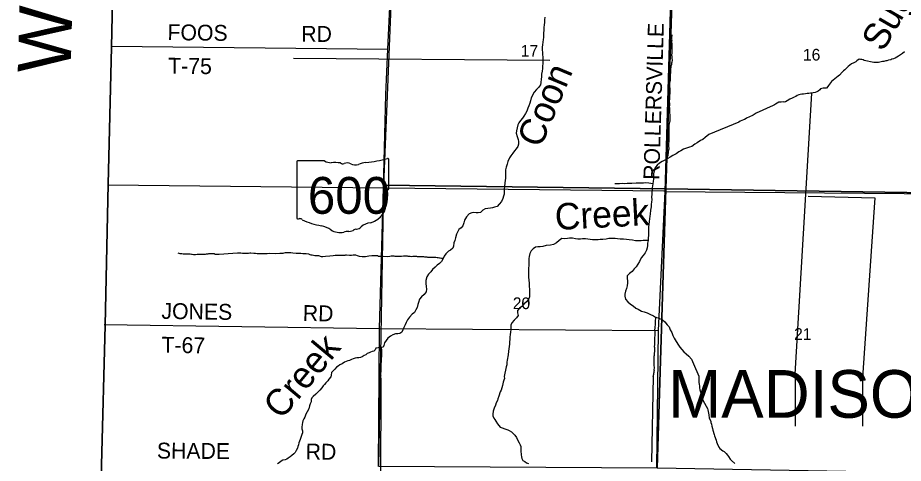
# Model space of a CAD drawing. Extents: x 1588073 to 2013523, y 1090242 to 1357120.
# Drawn here: x 1715191 to 1731928, y 1229086 to 1237506 of the extents above; entities that cross this region are included whole.
import ezdxf

# ---------------------------------------------------------------- set-up
doc = ezdxf.new("R2010")
doc.units = 0
for name, color, linetype in [('GM_X_Adjacent_County', 7, 'Continuous'), ('GM_X_Adjacent_County_Text', 7, 'Continuous'), ('GM_X_County', 7, 'Continuous'), ('GM_X_County_Road_Text', 7, 'Continuous'), ('GM_X_Minor_River', 7, 'Continuous'), ('GM_X_Minor_River_Text', 7, 'Continuous'), ('GM_X_Section', 7, 'Continuous'), ('GM_X_Section_Text', 7, 'Continuous'), ('GM_X_State_Location', 7, 'Continuous'), ('GM_X_State_Route', 7, 'Continuous'), ('GM_X_State_Shield', 7, 'Continuous'), ('GM_X_Township', 7, 'Continuous'), ('GM_X_Township_Road', 7, 'Continuous'), ('GM_X_Township_Road_Text', 7, 'Continuous'), ('GM_X_Township_Text', 7, 'Continuous')]:
    doc.layers.add(name, color=color, linetype=linetype)

msp = doc.modelspace()

# ---------------------------------------------------------------- linework, layer by layer
at = {"layer": 'GM_X_Adjacent_County'}
msp.add_lwpolyline([(1717264, 1248222), (1717246, 1247723), (1717239, 1247539), (1717145, 1244919), (1717083, 1242245), (1717023, 1239608), (1716964, 1236948), (1716902, 1234359), (1716842, 1231693), (1716775, 1229053), (1716635, 1223742), (1716495, 1218461), (1716424, 1215762)], dxfattribs=at)
at = {"layer": 'GM_X_County'}
msp.add_lwpolyline([(1716424, 1215762), (1716495, 1218461), (1716635, 1223742), (1716775, 1229053), (1716842, 1231693), (1716902, 1234359), (1716964, 1236948), (1717023, 1239608), (1717083, 1242245), (1717145, 1244919), (1717239, 1247539), (1717246, 1247723), (1717264, 1248222)], dxfattribs=at)
at = {"layer": 'GM_X_Minor_River'}
for p, q in [((1725248, 1236694), (1720406, 1236735)), ((1729885, 1230769), (1730197, 1236082)), ((1730131, 1234135), (1731390, 1234103)), ((1731392, 1234099), (1731157, 1230705)), ((1731390, 1234103), (1731392, 1234099)), ((1722053, 1230696), (1722031, 1223773)), ((1722052, 1230803), (1722052, 1230805)), ((1727199, 1230724), (1727167, 1229113)), ((1729885, 1230769), (1729885, 1229787)), ((1731157, 1230712), (1731157, 1229786))]:
    msp.add_line(p, q, dxfattribs=at)
for points in [[(1725151, 1237515), (1725149, 1237465), (1725145, 1237415), (1725139, 1237373), (1725134, 1237322), (1725132, 1237270), (1725130, 1237212), (1725126, 1237134), (1725123, 1237094), (1725119, 1237046), (1725109, 1236992), (1725105, 1236946), (1725105, 1236893), (1725107, 1236853), (1725114, 1236715), (1725114, 1236647), (1725110, 1236583), (1725107, 1236543)], [(1727454, 1234829), (1727483, 1234907), (1727487, 1234935), (1727490, 1234955), (1727492, 1234979), (1727494, 1234993), (1727501, 1235025), (1727503, 1235043), (1727499, 1235071), (1727500, 1235085), (1727496, 1235107), (1727496, 1235121), (1727500, 1235137), (1727503, 1235157), (1727503, 1235209), (1727506, 1235231), (1727502, 1235261), (1727503, 1235279), (1727501, 1235293), (1727501, 1235311), (1727503, 1235337), (1727504, 1235355), (1727502, 1235375), (1727502, 1235409), (1727503, 1235431), (1727503, 1235453), (1727505, 1235475), (1727518, 1235535), (1727523, 1235553), (1727523, 1235591), (1727522, 1235613), (1727522, 1235649), (1727521, 1235679), (1727519, 1235703), (1727517, 1235729), (1727516, 1235760), (1727516, 1235776), (1727514, 1235794), (1727513, 1235818), (1727515, 1235850), (1727514, 1235884), (1727512, 1235914), (1727510, 1235932), (1727515, 1235968), (1727517, 1235984), (1727518, 1236052), (1727520, 1236076), (1727523, 1236096), (1727521, 1236132), (1727520, 1236170), (1727516, 1236206), (1727515, 1236232), (1727515, 1236248), (1727519, 1236266), (1727524, 1236292), (1727524, 1236306), (1727526, 1236328), (1727527, 1236410), (1727530, 1236426), (1727530, 1236446), (1727532, 1236462), (1727533, 1236502), (1727535, 1236520), (1727538, 1236553), (1727544, 1236568), (1727544, 1236582), (1727548, 1236606), (1727553, 1236622), (1727557, 1236650), (1727561, 1236670), (1727564, 1236696), (1727564, 1236712), (1727562, 1236732), (1727561, 1236751), (1727559, 1236773), (1727557, 1236791), (1727558, 1236847), (1727562, 1236867), (1727563, 1236925), (1727562, 1236955), (1727562, 1236969), (1727560, 1236987), (1727558, 1237003), (1727559, 1237017), (1727557, 1237031), (1727555, 1237055), (1727557, 1237071), (1727558, 1237085), (1727556, 1237103), (1727557, 1237151), (1727559, 1237169), (1727559, 1237183)], [(1731808, 1236761), (1731778, 1236743), (1731744, 1236731), (1731712, 1236722), (1731690, 1236712), (1731651, 1236704), (1731619, 1236692), (1731597, 1236689), (1731561, 1236679), (1731535, 1236675), (1731487, 1236668), (1731463, 1236662), (1731411, 1236658), (1731373, 1236659), (1731343, 1236663), (1731307, 1236670), (1731251, 1236684), (1731219, 1236692), (1731191, 1236699), (1731169, 1236707), (1731147, 1236713), (1731117, 1236716), (1731093, 1236720), (1731051, 1236690), (1731029, 1236672), (1730992, 1236655), (1730950, 1236631), (1730916, 1236611), (1730884, 1236582), (1730823, 1236522), (1730801, 1236502), (1730776, 1236477), (1730722, 1236423), (1730696, 1236401), (1730665, 1236375), (1730633, 1236350), (1730603, 1236326), (1730571, 1236298), (1730550, 1236272), (1730534, 1236249), (1730514, 1236225), (1730501, 1236203), (1730475, 1236173), (1730445, 1236175), (1730417, 1236176), (1730391, 1236168), (1730365, 1236162), (1730351, 1236140), (1730320, 1236116), (1730292, 1236103), (1730262, 1236093), (1730226, 1236083), (1730198, 1236082), (1730174, 1236080), (1730142, 1236074), (1730114, 1236072), (1730078, 1236067), (1730040, 1236061), (1730012, 1236059), (1729980, 1236054), (1729956, 1236050), (1729921, 1236034), (1729895, 1236017), (1729863, 1236005), (1729827, 1235983), (1729787, 1235964), (1729736, 1235932), (1729704, 1235914), (1729678, 1235911), (1729656, 1235913), (1729622, 1235907), (1729576, 1235908), (1729542, 1235890), (1729515, 1235872), (1729493, 1235860), (1729469, 1235849), (1729151, 1235701), (1729127, 1235690), (1729091, 1235664), (1729065, 1235654), (1729037, 1235638), (1729008, 1235627), (1728980, 1235613), (1728958, 1235603), (1728930, 1235585), (1728908, 1235574), (1728876, 1235564), (1728846, 1235550), (1728819, 1235534), (1728255, 1235296)], [(1731953, 1236861), (1731911, 1236828), (1731875, 1236802), (1731838, 1236780), (1731808, 1236761)], [(1725107, 1236543), (1725101, 1236493), (1725093, 1236438), (1725089, 1236388), (1725085, 1236344), (1725078, 1236284), (1725070, 1236240), (1725036, 1236189), (1724994, 1236151), (1724952, 1236097), (1724896, 1235992), (1724883, 1235938), (1724869, 1235892), (1724851, 1235838), (1724835, 1235794), (1724813, 1235741), (1724789, 1235697), (1724759, 1235645), (1724734, 1235605), (1724694, 1235566), (1724662, 1235520), (1724644, 1235480), (1724630, 1235424), (1724620, 1235370), (1724614, 1235323), (1724631, 1235259), (1724651, 1235205), (1724659, 1235165), (1724657, 1235117), (1724643, 1235073), (1724612, 1235029), (1724580, 1234988), (1724546, 1234944), (1724512, 1234898), (1724488, 1234856), (1724456, 1234791), (1724440, 1234735), (1724425, 1234683), (1724413, 1234633), (1724413, 1234581), (1724411, 1234539), (1724409, 1234476), (1724403, 1234430), (1724398, 1234388), (1724390, 1234316), (1724386, 1234266), (1724384, 1234214), (1724382, 1234172), (1724375, 1234131), (1724363, 1234091), (1724333, 1234033), (1724293, 1233981), (1724253, 1233940), (1724205, 1233928), (1724165, 1233912), (1724125, 1233904), (1724075, 1233903), (1724027, 1233895), (1723981, 1233867), (1723939, 1233827), (1723895, 1233818), (1723853, 1233820), (1723811, 1233824), (1723771, 1233820), (1723725, 1233799), (1723673, 1233743), (1723635, 1233681), (1723621, 1233630), (1723605, 1233576), (1723573, 1233534), (1723529, 1233504), (1723504, 1233455), (1723486, 1233415), (1723468, 1233349), (1723452, 1233295), (1723436, 1233253), (1723428, 1233188), (1723413, 1233148), (1723373, 1233116), (1723331, 1233092), (1723285, 1233041), (1723251, 1232999), (1723233, 1232955), (1723201, 1232897), (1723161, 1232860), (1723117, 1232832), (1723079, 1232790), (1723033, 1232747), (1722996, 1232701), (1722954, 1232657), (1722924, 1232610), (1722904, 1232542), (1722906, 1232484), (1722913, 1232428), (1722917, 1232376), (1722911, 1232328), (1722875, 1232275), (1722825, 1232233), (1722787, 1232187), (1722765, 1232127), (1722754, 1232084)], [(1728255, 1235296), (1728187, 1235244), (1728139, 1235206), (1728095, 1235183), (1728033, 1235139), (1727987, 1235113), (1727933, 1235072), (1727889, 1235058), (1727829, 1235038), (1727773, 1235019), (1727727, 1234991), (1727687, 1234969), (1727635, 1234936), (1727575, 1234904), (1727525, 1234870), (1727481, 1234843), (1727433, 1234817), (1727371, 1234791), (1727323, 1234758), (1727279, 1234718), (1727231, 1234660), (1727220, 1234612), (1727208, 1234557), (1727208, 1234501), (1727206, 1234455), (1727200, 1234415), (1727192, 1234369), (1727185, 1234293), (1727181, 1234249), (1727177, 1234206), (1727173, 1234162), (1727171, 1234122), (1727174, 1234066), (1727170, 1234024), (1727166, 1233974), (1727162, 1233932), (1727150, 1233868), (1727143, 1233795), (1727139, 1233755), (1727131, 1233707), (1727125, 1233657), (1727119, 1233599), (1727115, 1233551), (1727116, 1233507), (1727114, 1233458), (1727114, 1233396), (1727108, 1233338), (1727104, 1233294), (1727097, 1233244), (1727093, 1233200), (1727089, 1233154), (1727077, 1233111), (1727053, 1233065), (1727011, 1233013), (1726973, 1232971), (1726942, 1232902), (1726914, 1232848), (1726882, 1232798), (1726842, 1232761), (1726804, 1232713), (1726756, 1232669), (1726712, 1232628), (1726710, 1232576), (1726715, 1232536), (1726717, 1232496), (1726709, 1232438), (1726699, 1232388), (1726681, 1232336), (1726668, 1232284), (1726668, 1232243), (1726680, 1232187), (1726722, 1232139), (1726770, 1232090), (1726825, 1232064), (1726875, 1232020), (1726919, 1232000), (1726981, 1231962), (1727029, 1231945), (1727088, 1231927), (1727138, 1231905), (1727206, 1231871), (1727248, 1231850), (1727294, 1231832), (1727375, 1231798), (1727423, 1231756), (1727465, 1231704), (1727505, 1231663), (1727524, 1231609), (1727556, 1231555), (1727576, 1231503), (1727598, 1231449), (1727637, 1231385), (1727683, 1231321), (1727705, 1231281), (1727743, 1231237), (1727782, 1231195), (1727828, 1231153), (1727876, 1231111), (1727924, 1231053), (1727947, 1231011), (1727965, 1230967)], [(1727192, 1234369), (1727122, 1234381), (1727060, 1234384), (1727020, 1234380), (1726972, 1234380), (1726932, 1234382), (1726880, 1234377), (1726800, 1234373), (1726754, 1234373), (1726708, 1234370), (1726664, 1234368), (1726613, 1234370), (1726567, 1234366), (1726525, 1234365), (1726477, 1234367)], [(1727105, 1233297), (1727014, 1233294), (1726972, 1233291), (1726912, 1233287), (1726868, 1233291), (1726812, 1233300), (1726748, 1233308), (1726700, 1233316), (1726640, 1233318), (1726579, 1233323), (1726529, 1233327), (1726481, 1233335), (1726415, 1233334), (1726365, 1233332), (1726313, 1233324), (1726253, 1233316), (1726199, 1233313), (1726159, 1233309), (1726117, 1233307), (1726057, 1233307), (1726012, 1233312), (1725966, 1233320), (1725922, 1233328), (1725868, 1233326), (1725826, 1233323), (1725780, 1233321), (1725734, 1233329), (1725674, 1233337), (1725622, 1233338), (1725582, 1233334), (1725534, 1233330), (1725473, 1233334), (1725426, 1233295), (1725372, 1233253), (1725320, 1233220), (1725258, 1233210), (1725177, 1233200), (1725117, 1233183), (1725065, 1233177), (1725019, 1233177), (1724975, 1233169), (1724933, 1233138), (1724893, 1233100), (1724871, 1233052), (1724858, 1232996), (1724854, 1232953), (1724854, 1232887), (1724850, 1232837), (1724847, 1232759), (1724845, 1232717), (1724845, 1232669), (1724847, 1232601), (1724853, 1232545), (1724856, 1232488), (1724860, 1232426), (1724864, 1232376), (1724865, 1232232), (1724849, 1232192), (1724807, 1232135), (1724757, 1232091), (1724719, 1232047), (1724677, 1232016), (1724635, 1231976), (1724639, 1231928), (1724648, 1231878), (1724618, 1231834), (1724576, 1231789), (1724530, 1231741), (1724512, 1231695), (1724508, 1231653), (1724508, 1231611), (1724505, 1231565), (1724501, 1231522), (1724495, 1231470), (1724491, 1231426), (1724485, 1231384), (1724483, 1231334), (1724476, 1231246), (1724470, 1231204), (1724458, 1231135), (1724444, 1231037), (1724437, 1230995), (1724433, 1230947), (1724425, 1230907), (1724387, 1230723)], [(1719762, 1233046), (1719748, 1233046), (1719734, 1233044), (1719718, 1233046), (1719684, 1233049), (1719652, 1233053), (1719598, 1233056), (1719578, 1233058), (1719550, 1233050), (1719536, 1233048), (1719514, 1233051), (1719480, 1233053), (1719438, 1233052), (1719410, 1233056), (1719394, 1233056), (1719346, 1233055), (1719258, 1233050), (1718996, 1233031), (1718976, 1233030), (1718938, 1233034), (1718922, 1233034), (1718906, 1233041), (1718882, 1233043), (1718864, 1233045), (1718818, 1233046), (1718798, 1233044), (1718782, 1233038), (1718754, 1233035), (1718736, 1233033), (1718720, 1233031), (1718704, 1233031), (1718688, 1233033), (1718662, 1233032), (1718614, 1233032), (1718594, 1233031), (1718580, 1233031), (1718554, 1233027), (1718534, 1233025), (1718516, 1233028), (1718490, 1233032), (1718476, 1233032), (1718448, 1233037), (1718412, 1233037), (1718338, 1233040), (1718320, 1233040), (1718290, 1233043), (1718272, 1233043), (1718259, 1233045), (1718241, 1233049), (1718221, 1233056)], [(1723239, 1232946), (1723221, 1232955), (1723203, 1232957), (1723177, 1232959), (1723161, 1232961), (1723137, 1232966), (1723118, 1232968), (1723096, 1232972), (1723074, 1232975), (1722942, 1232976), (1722928, 1232978), (1722898, 1232979), (1722884, 1232981), (1722866, 1232985), (1722852, 1232987), (1722818, 1232988), (1722798, 1232986), (1722750, 1232987), (1722734, 1232991), (1722660, 1232992), (1722636, 1232990), (1722606, 1232991), (1722570, 1232995), (1722556, 1232997), (1722480, 1232998), (1722446, 1232995), (1722408, 1232995), (1722394, 1232993), (1722366, 1232992), (1722352, 1232992), (1722326, 1232994), (1722308, 1232997), (1722286, 1232999), (1722270, 1232999), (1722252, 1232997), (1722222, 1232992), (1722182, 1232988), (1722100, 1232991), (1722062, 1232992), (1722028, 1232994), (1722012, 1232994), (1721994, 1233003), (1721981, 1233007), (1721963, 1233009), (1721949, 1233009), (1721927, 1233007), (1721883, 1233006), (1721826, 1232999), (1721764, 1232990), (1721702, 1232988), (1721652, 1232995), (1721611, 1233006), (1721579, 1233016), (1721561, 1233018), (1721547, 1233020), (1721529, 1233019), (1721499, 1233015), (1721463, 1233015), (1721405, 1233018), (1721389, 1233018), (1721375, 1233015), (1721347, 1233011), (1721303, 1233010), (1721259, 1233010), (1721215, 1233013), (1721189, 1233011), (1721153, 1233005), (1721091, 1233000), (1721011, 1232993), (1720957, 1232990), (1720935, 1232990), (1720881, 1233003), (1720851, 1233003), (1720827, 1233006), (1720805, 1233008), (1720759, 1233017), (1720739, 1233021), (1720721, 1233027), (1720695, 1233035), (1720640, 1233042), (1720582, 1233045), (1720540, 1233048), (1720496, 1233048), (1720454, 1233051), (1720394, 1233059), (1720356, 1233060), (1720316, 1233062), (1720288, 1233063), (1720258, 1233061), (1720244, 1233061), (1720220, 1233056), (1720200, 1233052), (1720186, 1233050), (1720158, 1233048), (1720144, 1233047), (1720062, 1233046), (1719952, 1233047), (1719908, 1233044), (1719858, 1233046), (1719776, 1233043), (1719762, 1233046)], [(1722754, 1232084), (1722740, 1232030), (1722716, 1231984), (1722688, 1231938), (1722648, 1231901), (1722596, 1231845), (1722556, 1231795), (1722536, 1231745), (1722517, 1231702), (1722489, 1231654), (1722473, 1231608), (1722453, 1231566), (1722413, 1231537), (1722373, 1231533), (1722331, 1231531), (1722283, 1231515), (1722235, 1231490), (1722189, 1231450), (1722157, 1231406), (1722125, 1231360), (1722109, 1231309), (1722096, 1231277)], [(1727244, 1231852), (1727242, 1231751), (1727239, 1231733), (1727239, 1231711), (1727237, 1231693), (1727234, 1231671), (1727232, 1231655), (1727230, 1231641), (1727229, 1231607), (1727233, 1231574), (1727231, 1231554), (1727230, 1231538), (1727230, 1231494), (1727227, 1231470), (1727227, 1231438), (1727229, 1231420), (1727227, 1231340), (1727225, 1231322), (1727223, 1231294), (1727224, 1231272), (1727228, 1231254), (1727228, 1231230), (1727228, 1231216), (1727227, 1231202), (1727223, 1231162), (1727221, 1231144), (1727218, 1231124), (1727216, 1231106), (1727214, 1231086), (1727211, 1231070), (1727211, 1231052), (1727215, 1231024), (1727214, 1230978), (1727212, 1230954), (1727211, 1230938), (1727217, 1230890), (1727216, 1230851), (1727218, 1230833), (1727216, 1230819), (1727213, 1230801), (1727209, 1230781), (1727209, 1230763), (1727203, 1230745), (1727202, 1230731), (1727200, 1230717), (1727199, 1230724)], [(1727244, 1231852), (1727244, 1231852)], [(1722096, 1231277), (1721959, 1231261), (1721949, 1231231), (1721919, 1231205), (1721891, 1231197), (1721861, 1231187), (1721831, 1231175), (1721798, 1231161), (1721768, 1231136), (1721736, 1231120), (1721702, 1231098), (1721672, 1231086), (1721638, 1231078), (1721600, 1231076), (1721566, 1231070), (1721534, 1231060), (1721501, 1231048), (1721459, 1231030), (1721429, 1231022), (1721397, 1231012), (1721369, 1230996), (1721323, 1230968), (1721279, 1230944), (1721249, 1230924), (1721214, 1230900), (1721186, 1230866), (1721152, 1230832), (1721124, 1230801), (1721118, 1230753), (1721106, 1230719), (1721072, 1230677), (1721050, 1230647), (1721014, 1230607), (1720992, 1230573), (1720962, 1230547), (1720937, 1230510), (1720899, 1230466), (1720859, 1230422), (1720823, 1230390), (1720777, 1230350), (1720747, 1230322), (1720737, 1230290), (1720735, 1230246), (1720721, 1230209), (1720707, 1230169), (1720691, 1230117), (1720664, 1230061), (1720638, 1230015), (1720618, 1229955), (1720596, 1229924), (1720582, 1229890), (1720572, 1229856), (1720568, 1229816), (1720564, 1229768), (1720564, 1229734), (1720574, 1229702), (1720572, 1229664), (1720558, 1229629), (1720550, 1229589), (1720532, 1229533), (1720520, 1229503), (1720504, 1229475), (1720496, 1229437), (1720484, 1229401), (1720478, 1229371), (1720457, 1229326), (1720435, 1229290), (1720407, 1229262), (1720373, 1229234), (1720339, 1229210), (1720305, 1229184), (1720277, 1229162), (1720243, 1229154), (1720205, 1229144), (1720168, 1229128), (1720130, 1229096), (1720100, 1229076)], [(1722053, 1230694), (1722059, 1230914), (1722061, 1230932), (1722062, 1230986), (1722064, 1231004), (1722065, 1231039), (1722067, 1231054), (1722067, 1231073), (1722070, 1231097), (1722072, 1231115), (1722072, 1231133), (1722075, 1231151), (1722075, 1231191), (1722073, 1231205), (1722070, 1231229), (1722058, 1231272)], [(1727965, 1230967), (1727965, 1230965)], [(1727965, 1230967), (1728062, 1230732), (1728064, 1230702), (1728062, 1230672), (1728064, 1230643), (1728066, 1230613), (1728072, 1230581), (1728076, 1230541), (1728078, 1230511), (1728084, 1230477), (1728096, 1230439), (1728108, 1230399), (1728122, 1230358), (1728128, 1230328), (1728136, 1230300), (1728145, 1230269)], [(1722067, 1230752), (1722067, 1230752)], [(1724387, 1230723), (1724391, 1230690), (1724378, 1230658), (1724368, 1230620), (1724360, 1230588), (1724354, 1230556), (1724338, 1230510), (1724326, 1230470), (1724312, 1230434), (1724282, 1230353), (1724266, 1230305), (1724258, 1230273), (1724234, 1230227), (1724220, 1230181), (1724198, 1230128), (1724180, 1230072), (1724172, 1230014), (1724170, 1229982), (1724192, 1229940), (1724208, 1229912), (1724228, 1229882), (1724262, 1229833), (1724284, 1229801), (1724312, 1229771), (1724348, 1229753), (1724398, 1229737), (1724452, 1229719), (1724482, 1229705), (1724521, 1229681), (1724555, 1229647), (1724585, 1229615), (1724619, 1229572), (1724639, 1229530), (1724669, 1229474), (1724687, 1229436), (1724697, 1229406), (1724699, 1229362), (1724703, 1229322), (1724705, 1229247), (1724711, 1229209), (1724719, 1229179), (1724741, 1229137), (1724773, 1229117), (1724805, 1229095), (1724847, 1229079)], [(1728145, 1230269), (1728231, 1230124), (1728233, 1230098), (1728241, 1230064), (1728255, 1230001), (1728259, 1229939), (1728288, 1229883), (1728290, 1229857), (1728304, 1229827), (1728312, 1229789), (1728320, 1229743), (1728328, 1229713), (1728356, 1229627), (1728362, 1229603), (1728389, 1229524), (1728401, 1229490), (1728411, 1229460), (1728443, 1229392), (1728463, 1229364), (1728519, 1229322), (1728544, 1229308), (1728584, 1229272), (1728608, 1229242), (1728624, 1229214), (1728656, 1229162), (1728682, 1229136), (1728743, 1229080)], [(1728145, 1230269), (1728145, 1230269)]]:
    msp.add_lwpolyline(points, dxfattribs=at)
at = {"layer": 'GM_X_Section'}
for points in [[(1722323, 1239589), (1727613, 1239548), (1727440, 1234273), (1722110, 1234344)], [(1727613, 1239548), (1732918, 1239488), (1732821, 1234192), (1727440, 1234273)], [(1727440, 1234273), (1727276, 1228994), (1722018, 1229024), (1722110, 1234344)], [(1727440, 1234273), (1732821, 1234192), (1732624, 1228901), (1727276, 1228994)]]:
    msp.add_lwpolyline(points, close=True, dxfattribs=at)
at = {"layer": 'GM_X_State_Route'}
msp.add_lwpolyline([(1716892, 1234346), (1722104, 1234292), (1727411, 1234237), (1727425, 1234222), (1732702, 1234175), (1732702, 1234175)], dxfattribs=at)
at = {"layer": 'GM_X_State_Shield'}
for p, q in [((1720464, 1234782), (1720464, 1233725)), ((1720991, 1234800), (1720481, 1234800)), ((1722204, 1234273), (1722204, 1234826)), ((1722204, 1234274), (1722204, 1234273))]:
    msp.add_line(p, q, dxfattribs=at)
for centre, major_axis, start_param, end_param in [((1720484, 1234784), (20.2, 0), 1.712693, 3.28349), ((1721112, 1234923), (196, 0), 4.042523, 4.731795), ((1721177, 1234207), (702, 0), 1.404758, 1.657858), ((1721337, 1234790), (56.4, 0), 3.836095, 5.185415), ((1721419, 1234667), (117, 0), 0.950623, 2.079405), ((1721571, 1234835), (141, 0), 4.081561, 5.145723), ((1721820, 1234477), (371, 0), 1.699011, 2.107814), ((1721585, 1236241), (1845, 0), 4.814394, 5.042369), ((1722185, 1234828), (19.4, 0), 6.141152, 7.989035), ((1722200, 1234233), (30, 0), 1.883978, 3.671073), ((1722009, 1234163), (180, 0), 5.934695, 6.695948), ((1722184, 1234271), (20.7, 0), 5.05454, 6.418171), ((1722274, 1234042), (131, 0), 2.387724, 3.262537), ((1721688, 1233972), (462, 0), 5.101752, 6.440018), ((1720484, 1233723), (20.3, 0), 3.00124, 4.508301), ((1720487, 1233831), (155, 0), 4.665946, 4.897461), ((1720519, 1233664), (56, 0), 0.519207, 1.627899), ((1721226, 1234614), (1333, 0), 4.195997, 4.488961), ((1720828, 1233250), (417, 0), 0.823519, 1.323587), ((1721562, 1233623), (149, 0), 4.937069, 5.64225), ((1721883, 1233429), (253, 0), 1.647645, 2.488434), ((1721279, 1233659), (265, 0), 4.026481, 4.996735), ((1721432, 1233294), (217, 0), 1.495662, 1.94098), ((1721452, 1233580), (141, 0), 4.691044, 5.507374), ((1721579, 1233477), (39.7, 0), 1.147584, 2.315152)]:
    msp.add_ellipse(centre, major_axis=major_axis, ratio=0.8, start_param=start_param, end_param=end_param, dxfattribs=at)
at = {"layer": 'GM_X_Township'}
msp.add_lwpolyline([(1732329, 1218355), (1727153, 1218382), (1716495, 1218461), (1716635, 1223742), (1716775, 1229053), (1716842, 1231693), (1716902, 1234359), (1716964, 1236948), (1717023, 1239608), (1717083, 1242245), (1722393, 1242206), (1727658, 1242156), (1732981, 1242108)], dxfattribs=at)
at = {"layer": 'GM_X_Township_Road'}
for points in [[(1722104, 1234292), (1722147, 1236052), (1722184, 1236910), (1722268, 1238639), (1722350, 1241395), (1722393, 1242206)], [(1727425, 1234222), (1727552, 1238492), (1727577, 1239513), (1727658, 1242156)], [(1716962, 1236968), (1722184, 1236910)], [(1722013, 1229026), (1722029, 1231631), (1722104, 1234292)], [(1727300, 1231598), (1727300, 1231598), (1727425, 1234222)], [(1716827, 1231707), (1722029, 1231631)], [(1722029, 1231631), (1727300, 1231598)], [(1727273, 1228997), (1727300, 1231598)]]:
    msp.add_lwpolyline(points, dxfattribs=at)

# ---------------------------------------------------------------- texts
at = {"layer": 'GM_X_Adjacent_County_Text'}
msp.add_text('W', height=1000, rotation=88.5234, dxfattribs=at).set_placement((1716191, 1236455))
at = {"layer": 'GM_X_County_Road_Text'}
for s, rotation, p in [('SHADE', 359.588, (1717821, 1229176)), ('RD', 359.5064, (1720633, 1229158))]:
    msp.add_text(s, height=300, rotation=rotation, dxfattribs=at).set_placement(p)
at = {"layer": 'GM_X_Minor_River_Text'}
for s, rotation, p in [('Sugar', 59.9863, (1731546, 1236844)), ('Coon', 67.3147, (1725074, 1235024)), ('Creek', 3.0306, (1725356, 1233493)), ('Creek', 50.113, (1720175, 1229893))]:
    msp.add_text(s, height=500.3, rotation=rotation, dxfattribs=at).set_placement(p)
at = {"layer": 'GM_X_Section_Text'}
for s, p in [('17', (1724700, 1236770)), ('16', (1730032, 1236696)), ('20', (1724548, 1231999)), ('21', (1729865, 1231418))]:
    msp.add_text(s, height=221, rotation=0, dxfattribs=at).set_placement(p)
at = {"layer": 'GM_X_State_Location'}
msp.add_text('600', height=1, rotation=0, dxfattribs=at).set_placement((1720962, 1234110))
for s in ['s', 'r']:
    msp.add_text(s, height=1, dxfattribs=at).set_placement((1721315, 1234183))
at = {"layer": 'GM_X_State_Shield'}
msp.add_text('600', height=696.1, dxfattribs=at).set_placement((1720675, 1233800))
at = {"layer": 'GM_X_Township_Road_Text'}
for s, rotation, p in [('ROLLERSVILLE', 88.3124, (1727316, 1234438)), ('FOOS', 359.1925, (1718020, 1237083)), ('RD', 359.5064, (1720549, 1237052)), ('T-75', 359.2931, (1718034, 1236449)), ('JONES', 359.0838, (1717906, 1231816)), ('RD', 359.0128, (1720577, 1231776)), ('T-67', 358.9397, (1717907, 1231177))]:
    msp.add_text(s, height=300, rotation=rotation, dxfattribs=at).set_placement(p)
at = {"layer": 'GM_X_Township_Text'}
msp.add_text('MADISON', height=900, rotation=0, dxfattribs=at).set_placement((1727485, 1229947))

doc.saveas('drawing.dxf')
